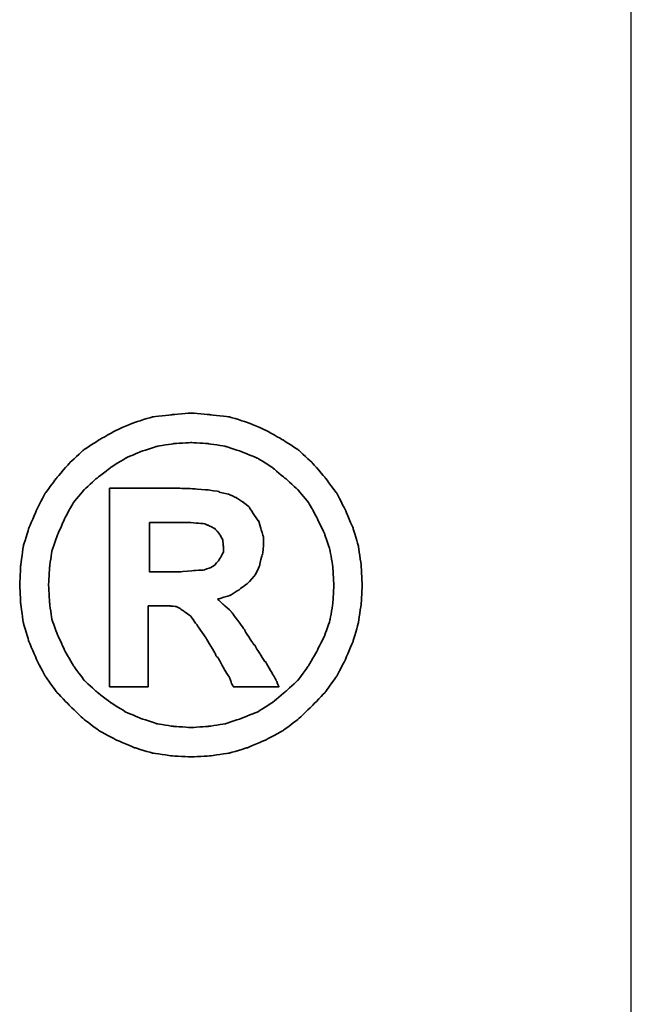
# Model space of a CAD drawing. Header units: millimetres. Extents: x 1805 to 4914, y -1594 to 860.
# Tile 327 of 656: x 2260.39 to 2263.38, y 123.57 to 128.39. Entities that reach past the tile are written whole.
import ezdxf

# ---------------------------------------------------------------- set-up
doc = ezdxf.new("R2010")
doc.units = ezdxf.units.MM
doc.layers.get('0').update_dxf_attribs({"linetype": 'CONTINUOUS'})
doc.layers.add('DIM', color=4, linetype='CONTINUOUS')
doc.layers.add('layer 1', color=7, linetype='CONTINUOUS')

# ---------------------------------------------------------------- blocks, each defined once
blk = doc.blocks.new('TBI MOTION logo(完整正式版)')
at = {"layer": 'layer 1', "color": 22, "lineweight": 35}
for points, knots in [([(81.20634, 4.98624), (81.20634, 4.98624), (81.18649, 5.32862), (81.18649, 5.32862), (81.18649, 5.32862), (81.18649, 5.32862), (81.13886, 5.66206), (81.13886, 5.66206), (81.13886, 5.66206), (81.13886, 5.66206), (81.04359, 5.97764), (81.04359, 5.97764), (81.04359, 5.97764), (81.04359, 5.97764), (80.91061, 6.29124), (80.91061, 6.29124), (80.91061, 6.29124), (80.91061, 6.29124), (80.75778, 6.58697), (80.75778, 6.58697), (80.75778, 6.58697), (80.75778, 6.58697), (80.5593, 6.85294), (80.5593, 6.85294), (80.5593, 6.85294), (80.5593, 6.85294), (80.33105, 7.1189), (80.33105, 7.1189), (80.33105, 7.1189), (80.33105, 7.1189), (80.09287, 7.33921), (80.09287, 7.33921), (80.09287, 7.33921), (80.09287, 7.33921), (79.815, 7.51982), (79.815, 7.51982), (79.815, 7.51982), (79.815, 7.51982), (79.51133, 7.69051), (79.51133, 7.69051), (79.51133, 7.69051), (79.51133, 7.69051), (79.19773, 7.8235), (79.19773, 7.8235), (79.19773, 7.8235), (79.19773, 7.8235), (78.88215, 7.91877), (78.88215, 7.91877), (78.88215, 7.91877), (78.88215, 7.91877), (78.54871, 7.95846), (78.54871, 7.95846), (78.54871, 7.95846), (78.54871, 7.95846), (78.21526, 7.98625), (78.21526, 7.98625), (78.21526, 7.98625), (78.21526, 7.98625), (77.87388, 7.95846), (77.87388, 7.95846), (77.87388, 7.95846), (77.87388, 7.95846), (77.54044, 7.91877), (77.54044, 7.91877), (77.54044, 7.91877), (77.54044, 7.91877), (77.22485, 7.8235), (77.22485, 7.8235), (77.22485, 7.8235), (77.22485, 7.8235), (76.91027, 7.69051), (76.91027, 7.69051), (76.91027, 7.69051), (76.91027, 7.69051), (76.6056, 7.51982), (76.6056, 7.51982), (76.6056, 7.51982), (76.6056, 7.51982), (76.32972, 7.33921), (76.32972, 7.33921), (76.32972, 7.33921), (76.32972, 7.33921), (76.09154, 7.1189), (76.09154, 7.1189), (76.09154, 7.1189), (76.09154, 7.1189), (75.86329, 6.85294), (75.86329, 6.85294), (75.86329, 6.85294), (75.86329, 6.85294), (75.66382, 6.58697), (75.66382, 6.58697), (75.66382, 6.58697), (75.66382, 6.58697), (75.51099, 6.29124), (75.51099, 6.29124), (75.51099, 6.29124), (75.51099, 6.29124), (75.37702, 5.97764), (75.37702, 5.97764), (75.37702, 5.97764), (75.37702, 5.97764), (75.28175, 5.66206), (75.28175, 5.66206), (75.28175, 5.66206), (75.28175, 5.66206), (75.23411, 5.32862), (75.23411, 5.32862), (75.23411, 5.32862), (75.23411, 5.32862), (75.21625, 4.98624), (75.21625, 4.98624), (75.21625, 4.98624), (75.21625, 4.98624), (75.23411, 4.6528), (75.23411, 4.6528), (75.23411, 4.6528), (75.23411, 4.6528), (75.28175, 4.32035), (75.28175, 4.32035), (75.28175, 4.32035), (75.28175, 4.32035), (75.37702, 3.99583), (75.37702, 3.99583), (75.37702, 3.99583), (75.37702, 3.99583), (75.51099, 3.68224), (75.51099, 3.68224), (75.51099, 3.68224), (75.51099, 3.68224), (75.66382, 3.38749), (75.66382, 3.38749), (75.66382, 3.38749), (75.66382, 3.38749), (75.86329, 3.10963), (75.86329, 3.10963), (75.86329, 3.10963), (75.86329, 3.10963), (76.09154, 2.87145), (76.09154, 2.87145), (76.09154, 2.87145), (76.09154, 2.87145), (76.32972, 2.6432), (76.32972, 2.6432), (76.32972, 2.6432), (76.32972, 2.6432), (76.6056, 2.43381), (76.6056, 2.43381), (76.6056, 2.43381), (76.6056, 2.43381), (76.91027, 2.27205), (76.91027, 2.27205), (76.91027, 2.27205), (76.91027, 2.27205), (77.22485, 2.13906), (77.22485, 2.13906), (77.22485, 2.13906), (77.22485, 2.13906), (77.54044, 2.0438), (77.54044, 2.0438), (77.54044, 2.0438), (77.54044, 2.0438), (77.87388, 1.99616), (77.87388, 1.99616), (77.87388, 1.99616), (77.87388, 1.99616), (78.21526, 1.97631), (78.21526, 1.97631), (78.21526, 1.97631), (78.21526, 1.97631), (78.54871, 1.99616), (78.54871, 1.99616), (78.54871, 1.99616), (78.54871, 1.99616), (78.88215, 2.0438), (78.88215, 2.0438), (78.88215, 2.0438), (78.88215, 2.0438), (79.19773, 2.13906), (79.19773, 2.13906), (79.19773, 2.13906), (79.19773, 2.13906), (79.51133, 2.27205), (79.51133, 2.27205), (79.51133, 2.27205), (79.51133, 2.27205), (79.815, 2.43381), (79.815, 2.43381), (79.815, 2.43381), (79.815, 2.43381), (80.09287, 2.6432), (80.09287, 2.6432), (80.09287, 2.6432), (80.09287, 2.6432), (80.33105, 2.87145), (80.33105, 2.87145), (80.33105, 2.87145), (80.33105, 2.87145), (80.5593, 3.10963), (80.5593, 3.10963), (80.5593, 3.10963), (80.5593, 3.10963), (80.75778, 3.38749), (80.75778, 3.38749), (80.75778, 3.38749), (80.75778, 3.38749), (80.91061, 3.68224), (80.91061, 3.68224), (80.91061, 3.68224), (80.91061, 3.68224), (81.04359, 3.99583), (81.04359, 3.99583), (81.04359, 3.99583), (81.04359, 3.99583), (81.13886, 4.32035), (81.13886, 4.32035), (81.13886, 4.32035), (81.13886, 4.32035), (81.18649, 4.6528), (81.18649, 4.6528), (81.18649, 4.6528), (81.18649, 4.6528), (81.20634, 4.98624), (81.20634, 4.98624)], [0, 0, 0, 0, 0.01785714, 0.01785714, 0.01785714, 0.01785715, 0.03571429, 0.03571429, 0.03571429, 0.0357143, 0.05357143, 0.05357143, 0.05357143, 0.05357144, 0.07142857, 0.07142857, 0.07142857, 0.07142858, 0.08928571, 0.08928571, 0.08928571, 0.08928572, 0.10714286, 0.10714286, 0.10714286, 0.10714287, 0.125, 0.125, 0.125, 0.12500001, 0.14285714, 0.14285714, 0.14285714, 0.14285715, 0.16071429, 0.16071429, 0.16071429, 0.1607143, 0.17857143, 0.17857143, 0.17857143, 0.17857144, 0.19642857, 0.19642857, 0.19642857, 0.19642858, 0.21428571, 0.21428571, 0.21428571, 0.21428572, 0.23214286, 0.23214286, 0.23214286, 0.23214287, 0.25, 0.25, 0.25, 0.25000001, 0.26785714, 0.26785714, 0.26785714, 0.26785715, 0.28571429, 0.28571429, 0.28571429, 0.2857143, 0.30357143, 0.30357143, 0.30357143, 0.30357144, 0.32142857, 0.32142857, 0.32142857, 0.32142858, 0.33928571, 0.33928571, 0.33928571, 0.33928572, 0.35714286, 0.35714286, 0.35714286, 0.35714287, 0.375, 0.375, 0.375, 0.37500001, 0.39285714, 0.39285714, 0.39285714, 0.39285715, 0.41071429, 0.41071429, 0.41071429, 0.4107143, 0.42857143, 0.42857143, 0.42857143, 0.42857144, 0.44642857, 0.44642857, 0.44642857, 0.44642858, 0.46428571, 0.46428571, 0.46428571, 0.46428572, 0.48214286, 0.48214286, 0.48214286, 0.48214287, 0.5, 0.5, 0.5, 0.50000001, 0.51785714, 0.51785714, 0.51785714, 0.51785715, 0.53571429, 0.53571429, 0.53571429, 0.5357143, 0.55357143, 0.55357143, 0.55357143, 0.55357144, 0.57142857, 0.57142857, 0.57142857, 0.57142858, 0.58928571, 0.58928571, 0.58928571, 0.58928572, 0.60714286, 0.60714286, 0.60714286, 0.60714287, 0.625, 0.625, 0.625, 0.62500001, 0.64285714, 0.64285714, 0.64285714, 0.64285715, 0.66071429, 0.66071429, 0.66071429, 0.6607143, 0.67857143, 0.67857143, 0.67857143, 0.67857144, 0.69642857, 0.69642857, 0.69642857, 0.69642858, 0.71428571, 0.71428571, 0.71428571, 0.71428572, 0.73214286, 0.73214286, 0.73214286, 0.73214287, 0.75, 0.75, 0.75, 0.75000001, 0.76785714, 0.76785714, 0.76785714, 0.76785715, 0.78571429, 0.78571429, 0.78571429, 0.7857143, 0.80357143, 0.80357143, 0.80357143, 0.80357144, 0.82142857, 0.82142857, 0.82142857, 0.82142858, 0.83928571, 0.83928571, 0.83928571, 0.83928572, 0.85714286, 0.85714286, 0.85714286, 0.85714287, 0.875, 0.875, 0.875, 0.87500001, 0.89285714, 0.89285714, 0.89285714, 0.89285715, 0.91071429, 0.91071429, 0.91071429, 0.9107143, 0.92857143, 0.92857143, 0.92857143, 0.92857144, 0.94642857, 0.94642857, 0.94642857, 0.94642858, 0.96428571, 0.96428571, 0.96428571, 0.96428572, 0.98214286, 0.98214286, 0.98214286, 0.98214287, 1, 1, 1, 1]), ([(80.71014, 4.98624), (80.71014, 4.98624), (80.69129, 5.29091), (80.69129, 5.29091), (80.69129, 5.29091), (80.69129, 5.29091), (80.64464, 5.57672), (80.64464, 5.57672), (80.64464, 5.57672), (80.64464, 5.57672), (80.54937, 5.87245), (80.54937, 5.87245), (80.54937, 5.87245), (80.54937, 5.87245), (80.41639, 6.14833), (80.41639, 6.14833), (80.41639, 6.14833), (80.41639, 6.14833), (80.27349, 6.41429), (80.27349, 6.41429), (80.27349, 6.41429), (80.27349, 6.41429), (80.08295, 6.64255), (80.08295, 6.64255), (80.08295, 6.64255), (80.08295, 6.64255), (79.86264, 6.84301), (79.86264, 6.84301), (79.86264, 6.84301), (79.86264, 6.84301), (79.63439, 7.03355), (79.63439, 7.03355), (79.63439, 7.03355), (79.63439, 7.03355), (79.37835, 7.1963), (79.37835, 7.1963), (79.37835, 7.1963), (79.37835, 7.1963), (79.10246, 7.30944), (79.10246, 7.30944), (79.10246, 7.30944), (79.10246, 7.30944), (78.81665, 7.40471), (78.81665, 7.40471), (78.81665, 7.40471), (78.81665, 7.40471), (78.511, 7.45234), (78.511, 7.45234), (78.511, 7.45234), (78.511, 7.45234), (78.21526, 7.47219), (78.21526, 7.47219), (78.21526, 7.47219), (78.21526, 7.47219), (77.9106, 7.45234), (77.9106, 7.45234), (77.9106, 7.45234), (77.9106, 7.45234), (77.61685, 7.40471), (77.61685, 7.40471), (77.61685, 7.40471), (77.61685, 7.40471), (77.32012, 7.30944), (77.32012, 7.30944), (77.32012, 7.30944), (77.32012, 7.30944), (77.06309, 7.1963), (77.06309, 7.1963), (77.06309, 7.1963), (77.06309, 7.1963), (76.80606, 7.03355), (76.80606, 7.03355), (76.80606, 7.03355), (76.80606, 7.03355), (76.55797, 6.84301), (76.55797, 6.84301), (76.55797, 6.84301), (76.55797, 6.84301), (76.34063, 6.64255), (76.34063, 6.64255), (76.34063, 6.64255), (76.34063, 6.64255), (76.1491, 6.41429), (76.1491, 6.41429), (76.1491, 6.41429), (76.1491, 6.41429), (76.0062, 6.14833), (76.0062, 6.14833), (76.0062, 6.14833), (76.0062, 6.14833), (75.88314, 5.87245), (75.88314, 5.87245), (75.88314, 5.87245), (75.88314, 5.87245), (75.77794, 5.57672), (75.77794, 5.57672), (75.77794, 5.57672), (75.77794, 5.57672), (75.73924, 5.29091), (75.73924, 5.29091), (75.73924, 5.29091), (75.73924, 5.29091), (75.72039, 4.98624), (75.72039, 4.98624), (75.72039, 4.98624), (75.72039, 4.98624), (75.73924, 4.67165), (75.73924, 4.67165), (75.73924, 4.67165), (75.73924, 4.67165), (75.77794, 4.37791), (75.77794, 4.37791), (75.77794, 4.37791), (75.77794, 4.37791), (75.88314, 4.10102), (75.88314, 4.10102), (75.88314, 4.10102), (75.88314, 4.10102), (76.0062, 3.83407), (76.0062, 3.83407), (76.0062, 3.83407), (76.0062, 3.83407), (76.15902, 3.56811), (76.15902, 3.56811), (76.15902, 3.56811), (76.15902, 3.56811), (76.34063, 3.32001), (76.34063, 3.32001), (76.34063, 3.32001), (76.34063, 3.32001), (76.55797, 3.11955), (76.55797, 3.11955), (76.55797, 3.11955), (76.55797, 3.11955), (76.80606, 2.92901), (76.80606, 2.92901), (76.80606, 2.92901), (76.80606, 2.92901), (77.06309, 2.76725), (77.06309, 2.76725), (77.06309, 2.76725), (77.06309, 2.76725), (77.32012, 2.65412), (77.32012, 2.65412), (77.32012, 2.65412), (77.32012, 2.65412), (77.61685, 2.55786), (77.61685, 2.55786), (77.61685, 2.55786), (77.61685, 2.55786), (77.9106, 2.51022), (77.9106, 2.51022), (77.9106, 2.51022), (77.9106, 2.51022), (78.21526, 2.49137), (78.21526, 2.49137), (78.21526, 2.49137), (78.21526, 2.49137), (78.511, 2.51022), (78.511, 2.51022), (78.511, 2.51022), (78.511, 2.51022), (78.81665, 2.55786), (78.81665, 2.55786), (78.81665, 2.55786), (78.81665, 2.55786), (79.10246, 2.65412), (79.10246, 2.65412), (79.10246, 2.65412), (79.10246, 2.65412), (79.37835, 2.76725), (79.37835, 2.76725), (79.37835, 2.76725), (79.37835, 2.76725), (79.63439, 2.92901), (79.63439, 2.92901), (79.63439, 2.92901), (79.63439, 2.92901), (79.86264, 3.11955), (79.86264, 3.11955), (79.86264, 3.11955), (79.86264, 3.11955), (80.08295, 3.32001), (80.08295, 3.32001), (80.08295, 3.32001), (80.08295, 3.32001), (80.26356, 3.56811), (80.26356, 3.56811), (80.26356, 3.56811), (80.26356, 3.56811), (80.41639, 3.83407), (80.41639, 3.83407), (80.41639, 3.83407), (80.41639, 3.83407), (80.54937, 4.10102), (80.54937, 4.10102), (80.54937, 4.10102), (80.54937, 4.10102), (80.64464, 4.37791), (80.64464, 4.37791), (80.64464, 4.37791), (80.64464, 4.37791), (80.69129, 4.67165), (80.69129, 4.67165), (80.69129, 4.67165), (80.69129, 4.67165), (80.71014, 4.98624), (80.71014, 4.98624)], [0, 0, 0, 0, 0.01923077, 0.01923077, 0.01923077, 0.01923078, 0.03846154, 0.03846154, 0.03846154, 0.03846155, 0.05769231, 0.05769231, 0.05769231, 0.05769232, 0.07692308, 0.07692308, 0.07692308, 0.07692309, 0.09615385, 0.09615385, 0.09615385, 0.09615386, 0.11538462, 0.11538462, 0.11538462, 0.11538463, 0.13461538, 0.13461538, 0.13461538, 0.13461539, 0.15384615, 0.15384615, 0.15384615, 0.15384616, 0.17307692, 0.17307692, 0.17307692, 0.17307693, 0.19230769, 0.19230769, 0.19230769, 0.1923077, 0.21153846, 0.21153846, 0.21153846, 0.21153847, 0.23076923, 0.23076923, 0.23076923, 0.23076924, 0.25, 0.25, 0.25, 0.25000001, 0.26923077, 0.26923077, 0.26923077, 0.26923078, 0.28846154, 0.28846154, 0.28846154, 0.28846155, 0.30769231, 0.30769231, 0.30769231, 0.30769232, 0.32692308, 0.32692308, 0.32692308, 0.32692309, 0.34615385, 0.34615385, 0.34615385, 0.34615386, 0.36538462, 0.36538462, 0.36538462, 0.36538463, 0.38461538, 0.38461538, 0.38461538, 0.38461539, 0.40384615, 0.40384615, 0.40384615, 0.40384616, 0.42307692, 0.42307692, 0.42307692, 0.42307693, 0.44230769, 0.44230769, 0.44230769, 0.4423077, 0.46153846, 0.46153846, 0.46153846, 0.46153847, 0.48076923, 0.48076923, 0.48076923, 0.48076924, 0.5, 0.5, 0.5, 0.50000001, 0.51923077, 0.51923077, 0.51923077, 0.51923078, 0.53846154, 0.53846154, 0.53846154, 0.53846155, 0.55769231, 0.55769231, 0.55769231, 0.55769232, 0.57692308, 0.57692308, 0.57692308, 0.57692309, 0.59615385, 0.59615385, 0.59615385, 0.59615386, 0.61538462, 0.61538462, 0.61538462, 0.61538463, 0.63461538, 0.63461538, 0.63461538, 0.63461539, 0.65384615, 0.65384615, 0.65384615, 0.65384616, 0.67307692, 0.67307692, 0.67307692, 0.67307693, 0.69230769, 0.69230769, 0.69230769, 0.6923077, 0.71153846, 0.71153846, 0.71153846, 0.71153847, 0.73076923, 0.73076923, 0.73076923, 0.73076924, 0.75, 0.75, 0.75, 0.75000001, 0.76923077, 0.76923077, 0.76923077, 0.76923078, 0.78846154, 0.78846154, 0.78846154, 0.78846155, 0.80769231, 0.80769231, 0.80769231, 0.80769232, 0.82692308, 0.82692308, 0.82692308, 0.82692309, 0.84615385, 0.84615385, 0.84615385, 0.84615386, 0.86538462, 0.86538462, 0.86538462, 0.86538463, 0.88461538, 0.88461538, 0.88461538, 0.88461539, 0.90384615, 0.90384615, 0.90384615, 0.90384616, 0.92307692, 0.92307692, 0.92307692, 0.92307693, 0.94230769, 0.94230769, 0.94230769, 0.9423077, 0.96153846, 0.96153846, 0.96153846, 0.96153847, 0.98076923, 0.98076923, 0.98076923, 0.98076924, 1, 1, 1, 1]), ([(76.78721, 3.2823), (76.78721, 3.2823), (76.78721, 3.32001), (76.78721, 3.32001), (76.78721, 3.32001), (76.78721, 3.32001), (76.78721, 3.42422), (76.78721, 3.42422), (76.78721, 3.42422), (76.78721, 3.42422), (76.78721, 3.59689), (76.78721, 3.59689), (76.78721, 3.59689), (76.78721, 3.59689), (76.78721, 3.80529), (76.78721, 3.80529), (76.78721, 3.80529), (76.78721, 3.80529), (76.78721, 4.0524), (76.78721, 4.0524), (76.78721, 4.0524), (76.78721, 4.0524), (76.78721, 4.32035), (76.78721, 4.32035), (76.78721, 4.32035), (76.78721, 4.32035), (76.78721, 4.92868), (76.78721, 4.92868), (76.78721, 4.92868), (76.78721, 4.92868), (76.78721, 5.53801), (76.78721, 5.53801), (76.78721, 5.53801), (76.78721, 5.53801), (76.78721, 5.82482), (76.78721, 5.82482), (76.78721, 5.82482), (76.78721, 5.82482), (76.78721, 6.07291), (76.78721, 6.07291), (76.78721, 6.07291), (76.78721, 6.07291), (76.78721, 6.30017), (76.78721, 6.30017), (76.78721, 6.30017), (76.78721, 6.30017), (76.78721, 6.45399), (76.78721, 6.45399), (76.78721, 6.45399), (76.78721, 6.45399), (76.78721, 6.5572), (76.78721, 6.5572), (76.78721, 6.5572), (76.78721, 6.5572), (76.78721, 6.59689), (76.78721, 6.59689), (76.78721, 6.59689), (76.78721, 6.59689), (76.78721, 6.67232), (76.78721, 6.67232), (76.78721, 6.67232), (76.78721, 6.67232), (76.8537, 6.67232), (76.8537, 6.67232), (76.8537, 6.67232), (76.8537, 6.67232), (76.87355, 6.67232), (76.87355, 6.67232), (76.87355, 6.67232), (76.87355, 6.67232), (76.91027, 6.67232), (76.91027, 6.67232), (76.91027, 6.67232), (76.91027, 6.67232), (77.04424, 6.67232), (77.04424, 6.67232), (77.04424, 6.67232), (77.04424, 6.67232), (77.22485, 6.67232), (77.22485, 6.67232), (77.22485, 6.67232), (77.22485, 6.67232), (77.43524, 6.67232), (77.43524, 6.67232), (77.43524, 6.67232), (77.43524, 6.67232), (77.65357, 6.67232), (77.65357, 6.67232), (77.65357, 6.67232), (77.65357, 6.67232), (77.82625, 6.67232), (77.82625, 6.67232), (77.82625, 6.67232), (77.82625, 6.67232), (77.94037, 6.67232), (77.94037, 6.67232), (77.94037, 6.67232), (77.94037, 6.67232), (77.97709, 6.67232), (77.97709, 6.67232), (77.97709, 6.67232), (77.97709, 6.67232), (77.99694, 6.67232), (77.99694, 6.67232), (77.99694, 6.67232), (77.99694, 6.67232), (78.00686, 6.67232), (78.00686, 6.67232), (78.00686, 6.67232), (78.00686, 6.67232), (78.28275, 6.6624), (78.28275, 6.6624), (78.28275, 6.6624), (78.28275, 6.6624), (78.50107, 6.64255), (78.50107, 6.64255), (78.50107, 6.64255), (78.50107, 6.64255), (78.511, 6.64255), (78.511, 6.64255), (78.511, 6.64255), (78.511, 6.64255), (78.70154, 6.61476), (78.70154, 6.61476), (78.70154, 6.61476), (78.70154, 6.61476), (78.70154, 6.60483), (78.70154, 6.60483), (78.70154, 6.60483), (78.70154, 6.60483), (78.86429, 6.56713), (78.86429, 6.56713), (78.86429, 6.56713), (78.86429, 6.56713), (78.87223, 6.56713), (78.87223, 6.56713), (78.87223, 6.56713), (78.87223, 6.56713), (78.99727, 6.51056), (78.99727, 6.51056), (78.99727, 6.51056), (78.99727, 6.51056), (79.00719, 6.51056), (79.00719, 6.51056), (79.00719, 6.51056), (79.00719, 6.51056), (79.00719, 6.50162), (79.00719, 6.50162), (79.00719, 6.50162), (79.00719, 6.50162), (79.1104, 6.43415), (79.1104, 6.43415), (79.1104, 6.43415), (79.1104, 6.43415), (79.12132, 6.43415), (79.12132, 6.43415), (79.12132, 6.43415), (79.12132, 6.43415), (79.22552, 6.34781), (79.22552, 6.34781), (79.22552, 6.34781), (79.22552, 6.34781), (79.23544, 6.33888), (79.23544, 6.33888), (79.23544, 6.33888), (79.23544, 6.33888), (79.23544, 6.32895), (79.23544, 6.32895), (79.23544, 6.32895), (79.23544, 6.32895), (79.31087, 6.21483), (79.31087, 6.21483), (79.31087, 6.21483), (79.31087, 6.21483), (79.38629, 6.1007), (79.38629, 6.1007), (79.38629, 6.1007), (79.38629, 6.1007), (79.3972, 6.1007), (79.3972, 6.1007), (79.3972, 6.1007), (79.3972, 6.1007), (79.3972, 6.09078), (79.3972, 6.09078), (79.3972, 6.09078), (79.3972, 6.09078), (79.43392, 5.97764), (79.43392, 5.97764), (79.43392, 5.97764), (79.43392, 5.97764), (79.43392, 5.96772), (79.43392, 5.96772), (79.43392, 5.96772), (79.43392, 5.96772), (79.47362, 5.83474), (79.47362, 5.83474), (79.47362, 5.83474), (79.47362, 5.83474), (79.48156, 5.82482), (79.48156, 5.82482), (79.48156, 5.82482), (79.48156, 5.82482), (79.48156, 5.69977), (79.48156, 5.69977), (79.48156, 5.69977), (79.48156, 5.69977), (79.48156, 5.69183), (79.48156, 5.69183), (79.48156, 5.69183), (79.48156, 5.69183), (79.4637, 5.51915), (79.4637, 5.51915), (79.4637, 5.51915), (79.4637, 5.51915), (79.4637, 5.51122), (79.4637, 5.51122), (79.4637, 5.51122), (79.4637, 5.51122), (79.45377, 5.51122), (79.45377, 5.51122), (79.45377, 5.51122), (79.45377, 5.51122), (79.41507, 5.34847), (79.41507, 5.34847), (79.41507, 5.34847), (79.41507, 5.34847), (79.41507, 5.33854), (79.41507, 5.33854), (79.41507, 5.33854), (79.41507, 5.33854), (79.41507, 5.32862), (79.41507, 5.32862), (79.41507, 5.32862), (79.41507, 5.32862), (79.33865, 5.16785), (79.33865, 5.16785), (79.33865, 5.16785), (79.33865, 5.16785), (79.33071, 5.15693), (79.33071, 5.15693), (79.33071, 5.15693), (79.33071, 5.15693), (79.2156, 5.02495), (79.2156, 5.02495), (79.2156, 5.02495), (79.2156, 5.02495), (79.20567, 5.01502), (79.20567, 5.01502), (79.20567, 5.01502), (79.20567, 5.01502), (79.05483, 4.89991), (79.05483, 4.89991), (79.05483, 4.89991), (79.05483, 4.89991), (79.04491, 4.89197), (79.04491, 4.89197), (79.04491, 4.89197), (79.04491, 4.89197), (78.89208, 4.7967), (78.89208, 4.7967), (78.89208, 4.7967), (78.89208, 4.7967), (78.88215, 4.7967), (78.88215, 4.7967), (78.88215, 4.7967), (78.88215, 4.7967), (78.69161, 4.73913), (78.69161, 4.73913), (78.69161, 4.73913), (78.69161, 4.73913), (78.68169, 4.73913), (78.68169, 4.73913), (78.68169, 4.73913), (78.68169, 4.73913), (78.68169, 4.72921), (78.68169, 4.72921), (78.68169, 4.72921), (78.68169, 4.72921), (78.78688, 4.63394), (78.78688, 4.63394), (78.78688, 4.63394), (78.78688, 4.63394), (78.902, 4.52875), (78.902, 4.52875), (78.902, 4.52875), (78.902, 4.52875), (78.91093, 4.52081), (78.91093, 4.52081), (78.91093, 4.52081), (78.91093, 4.52081), (79.02506, 4.36798), (79.02506, 4.36798), (79.02506, 4.36798), (79.02506, 4.36798), (79.1501, 4.1953), (79.1501, 4.1953), (79.1501, 4.1953), (79.1501, 4.1953), (79.1501, 4.18736), (79.1501, 4.18736), (79.1501, 4.18736), (79.1501, 4.18736), (79.29201, 3.96705), (79.29201, 3.96705), (79.29201, 3.96705), (79.29201, 3.96705), (79.31087, 3.93828), (79.31087, 3.93828), (79.31087, 3.93828), (79.31087, 3.93828), (79.32079, 3.93828), (79.32079, 3.93828), (79.32079, 3.93828), (79.32079, 3.93828), (79.3585, 3.87178), (79.3585, 3.87178), (79.3585, 3.87178), (79.3585, 3.87178), (79.50141, 3.64353), (79.50141, 3.64353), (79.50141, 3.64353), (79.50141, 3.64353), (79.51133, 3.64353), (79.51133, 3.64353), (79.51133, 3.64353), (79.51133, 3.64353), (79.64431, 3.41528), (79.64431, 3.41528), (79.64431, 3.41528), (79.64431, 3.41528), (79.68202, 3.3478), (79.68202, 3.3478), (79.68202, 3.3478), (79.68202, 3.3478), (79.70187, 3.31009), (79.70187, 3.31009), (79.70187, 3.31009), (79.70187, 3.31009), (79.7495, 3.2049), (79.7495, 3.2049), (79.7495, 3.2049), (79.7495, 3.2049), (79.64431, 3.2049), (79.64431, 3.2049), (79.64431, 3.2049), (79.64431, 3.2049), (79.62546, 3.2049), (79.62546, 3.2049), (79.62546, 3.2049), (79.62546, 3.2049), (79.53912, 3.2049), (79.53912, 3.2049), (79.53912, 3.2049), (79.53912, 3.2049), (79.31087, 3.2049), (79.31087, 3.2049), (79.31087, 3.2049), (79.31087, 3.2049), (79.08262, 3.2049), (79.08262, 3.2049), (79.08262, 3.2049), (79.08262, 3.2049), (79.00719, 3.2049), (79.00719, 3.2049), (79.00719, 3.2049), (79.00719, 3.2049), (78.98735, 3.2049), (78.98735, 3.2049), (78.98735, 3.2049), (78.98735, 3.2049), (78.94964, 3.2049), (78.94964, 3.2049), (78.94964, 3.2049), (78.94964, 3.2049), (78.92979, 3.24459), (78.92979, 3.24459), (78.92979, 3.24459), (78.92979, 3.24459), (78.91093, 3.2823), (78.91093, 3.2823), (78.91093, 3.2823), (78.91093, 3.2823), (78.91093, 3.29223), (78.91093, 3.29223), (78.91093, 3.29223), (78.91093, 3.29223), (78.89208, 3.3478), (78.89208, 3.3478), (78.89208, 3.3478), (78.89208, 3.3478), (78.78688, 3.52048), (78.78688, 3.52048), (78.78688, 3.52048), (78.78688, 3.52048), (78.69161, 3.7001), (78.69161, 3.7001), (78.69161, 3.7001), (78.69161, 3.7001), (78.6539, 3.7388), (78.6539, 3.7388), (78.6539, 3.7388), (78.6539, 3.7388), (78.64398, 3.74873), (78.64398, 3.74873), (78.64398, 3.74873), (78.64398, 3.74873), (78.64398, 3.75766), (78.64398, 3.75766), (78.64398, 3.75766), (78.64398, 3.75766), (78.63405, 3.78644), (78.63405, 3.78644), (78.63405, 3.78644), (78.63405, 3.78644), (78.48321, 4.04347), (78.48321, 4.04347), (78.48321, 4.04347), (78.48321, 4.04347), (78.33038, 4.2618), (78.33038, 4.2618), (78.33038, 4.2618), (78.33038, 4.2618), (78.20732, 4.43447), (78.20732, 4.43447), (78.20732, 4.43447), (78.20732, 4.43447), (78.09221, 4.52081), (78.09221, 4.52081), (78.09221, 4.52081), (78.09221, 4.52081), (78.02472, 4.56845), (78.02472, 4.56845), (78.02472, 4.56845), (78.02472, 4.56845), (77.9493, 4.60616), (77.9493, 4.60616), (77.9493, 4.60616), (77.9493, 4.60616), (77.8451, 4.61608), (77.8451, 4.61608), (77.8451, 4.61608), (77.8451, 4.61608), (77.71113, 4.61608), (77.71113, 4.61608), (77.71113, 4.61608), (77.71113, 4.61608), (77.69128, 4.61608), (77.69128, 4.61608), (77.69128, 4.61608), (77.69128, 4.61608), (77.67342, 4.61608), (77.67342, 4.61608), (77.67342, 4.61608), (77.67342, 4.61608), (77.5583, 4.61608), (77.5583, 4.61608), (77.5583, 4.61608), (77.5583, 4.61608), (77.46303, 4.61608), (77.46303, 4.61608), (77.46303, 4.61608), (77.46303, 4.61608), (77.46303, 4.54761), (77.46303, 4.54761), (77.46303, 4.54761), (77.46303, 4.54761), (77.46303, 4.47318), (77.46303, 4.47318), (77.46303, 4.47318), (77.46303, 4.47318), (77.46303, 4.24294), (77.46303, 4.24294), (77.46303, 4.24294), (77.46303, 4.24294), (77.46303, 3.99583), (77.46303, 3.99583), (77.46303, 3.99583), (77.46303, 3.99583), (77.46303, 3.72888), (77.46303, 3.72888), (77.46303, 3.72888), (77.46303, 3.72888), (77.46303, 3.51055), (77.46303, 3.51055), (77.46303, 3.51055), (77.46303, 3.51055), (77.46303, 3.42422), (77.46303, 3.42422), (77.46303, 3.42422), (77.46303, 3.42422), (77.46303, 3.35773), (77.46303, 3.35773), (77.46303, 3.35773), (77.46303, 3.35773), (77.46303, 3.30017), (77.46303, 3.30017), (77.46303, 3.30017), (77.46303, 3.30017), (77.46303, 3.2823), (77.46303, 3.2823), (77.46303, 3.2823), (77.46303, 3.2823), (77.46303, 3.2049), (77.46303, 3.2049), (77.46303, 3.2049), (77.46303, 3.2049), (77.39753, 3.2049), (77.39753, 3.2049), (77.39753, 3.2049), (77.39753, 3.2049), (77.37768, 3.2049), (77.37768, 3.2049), (77.37768, 3.2049), (77.37768, 3.2049), (77.32012, 3.2049), (77.32012, 3.2049), (77.32012, 3.2049), (77.32012, 3.2049), (77.12165, 3.2049), (77.12165, 3.2049), (77.12165, 3.2049), (77.12165, 3.2049), (76.94897, 3.2049), (76.94897, 3.2049), (76.94897, 3.2049), (76.94897, 3.2049), (76.8924, 3.2049), (76.8924, 3.2049), (76.8924, 3.2049), (76.8924, 3.2049), (76.8537, 3.2049), (76.8537, 3.2049), (76.8537, 3.2049), (76.8537, 3.2049), (76.78721, 3.2049), (76.78721, 3.2049), (76.78721, 3.2049), (76.78721, 3.2049), (76.78721, 3.2823), (76.78721, 3.2823)], [0, 0, 0, 0, 0.00740741, 0.00740741, 0.00740741, 0.00740742, 0.01481481, 0.01481481, 0.01481481, 0.01481482, 0.02222222, 0.02222222, 0.02222222, 0.02222223, 0.02962963, 0.02962963, 0.02962963, 0.02962964, 0.03703704, 0.03703704, 0.03703704, 0.03703705, 0.04444444, 0.04444444, 0.04444444, 0.04444445, 0.05185185, 0.05185185, 0.05185185, 0.05185186, 0.05925926, 0.05925926, 0.05925926, 0.05925927, 0.06666667, 0.06666667, 0.06666667, 0.06666668, 0.07407407, 0.07407407, 0.07407407, 0.07407408, 0.08148148, 0.08148148, 0.08148148, 0.08148149, 0.08888889, 0.08888889, 0.08888889, 0.0888889, 0.0962963, 0.0962963, 0.0962963, 0.09629631, 0.1037037, 0.1037037, 0.1037037, 0.10370371, 0.11111111, 0.11111111, 0.11111111, 0.11111112, 0.11851852, 0.11851852, 0.11851852, 0.11851853, 0.12592593, 0.12592593, 0.12592593, 0.12592594, 0.13333333, 0.13333333, 0.13333333, 0.13333334, 0.14074074, 0.14074074, 0.14074074, 0.14074075, 0.14814815, 0.14814815, 0.14814815, 0.14814816, 0.15555556, 0.15555556, 0.15555556, 0.15555557, 0.16296296, 0.16296296, 0.16296296, 0.16296297, 0.17037037, 0.17037037, 0.17037037, 0.17037038, 0.17777778, 0.17777778, 0.17777778, 0.17777779, 0.18518519, 0.18518519, 0.18518519, 0.1851852, 0.19259259, 0.19259259, 0.19259259, 0.1925926, 0.2, 0.2, 0.2, 0.20000001, 0.20740741, 0.20740741, 0.20740741, 0.20740742, 0.21481481, 0.21481481, 0.21481481, 0.21481482, 0.22222222, 0.22222222, 0.22222222, 0.22222223, 0.22962963, 0.22962963, 0.22962963, 0.22962964, 0.23703704, 0.23703704, 0.23703704, 0.23703705, 0.24444444, 0.24444444, 0.24444444, 0.24444445, 0.25185185, 0.25185185, 0.25185185, 0.25185186, 0.25925926, 0.25925926, 0.25925926, 0.25925927, 0.26666667, 0.26666667, 0.26666667, 0.26666668, 0.27407407, 0.27407407, 0.27407407, 0.27407408, 0.28148148, 0.28148148, 0.28148148, 0.28148149, 0.28888889, 0.28888889, 0.28888889, 0.2888889, 0.2962963, 0.2962963, 0.2962963, 0.29629631, 0.3037037, 0.3037037, 0.3037037, 0.30370371, 0.31111111, 0.31111111, 0.31111111, 0.31111112, 0.31851852, 0.31851852, 0.31851852, 0.31851853, 0.32592593, 0.32592593, 0.32592593, 0.32592594, 0.33333333, 0.33333333, 0.33333333, 0.33333334, 0.34074074, 0.34074074, 0.34074074, 0.34074075, 0.34814815, 0.34814815, 0.34814815, 0.34814816, 0.35555556, 0.35555556, 0.35555556, 0.35555557, 0.36296296, 0.36296296, 0.36296296, 0.36296297, 0.37037037, 0.37037037, 0.37037037, 0.37037038, 0.37777778, 0.37777778, 0.37777778, 0.37777779, 0.38518519, 0.38518519, 0.38518519, 0.3851852, 0.39259259, 0.39259259, 0.39259259, 0.3925926, 0.4, 0.4, 0.4, 0.40000001, 0.40740741, 0.40740741, 0.40740741, 0.40740742, 0.41481481, 0.41481481, 0.41481481, 0.41481482, 0.42222222, 0.42222222, 0.42222222, 0.42222223, 0.42962963, 0.42962963, 0.42962963, 0.42962964, 0.43703704, 0.43703704, 0.43703704, 0.43703705, 0.44444444, 0.44444444, 0.44444444, 0.44444445, 0.45185185, 0.45185185, 0.45185185, 0.45185186, 0.45925926, 0.45925926, 0.45925926, 0.45925927, 0.46666667, 0.46666667, 0.46666667, 0.46666668, 0.47407407, 0.47407407, 0.47407407, 0.47407408, 0.48148148, 0.48148148, 0.48148148, 0.48148149, 0.48888889, 0.48888889, 0.48888889, 0.4888889, 0.4962963, 0.4962963, 0.4962963, 0.49629631, 0.5037037, 0.5037037, 0.5037037, 0.50370371, 0.51111111, 0.51111111, 0.51111111, 0.51111112, 0.51851852, 0.51851852, 0.51851852, 0.51851853, 0.52592593, 0.52592593, 0.52592593, 0.52592594, 0.53333333, 0.53333333, 0.53333333, 0.53333334, 0.54074074, 0.54074074, 0.54074074, 0.54074075, 0.54814815, 0.54814815, 0.54814815, 0.54814816, 0.55555556, 0.55555556, 0.55555556, 0.55555557, 0.56296296, 0.56296296, 0.56296296, 0.56296297, 0.57037037, 0.57037037, 0.57037037, 0.57037038, 0.57777778, 0.57777778, 0.57777778, 0.57777779, 0.58518519, 0.58518519, 0.58518519, 0.5851852, 0.59259259, 0.59259259, 0.59259259, 0.5925926, 0.6, 0.6, 0.6, 0.60000001, 0.60740741, 0.60740741, 0.60740741, 0.60740742, 0.61481481, 0.61481481, 0.61481481, 0.61481482, 0.62222222, 0.62222222, 0.62222222, 0.62222223, 0.62962963, 0.62962963, 0.62962963, 0.62962964, 0.63703704, 0.63703704, 0.63703704, 0.63703705, 0.64444444, 0.64444444, 0.64444444, 0.64444445, 0.65185185, 0.65185185, 0.65185185, 0.65185186, 0.65925926, 0.65925926, 0.65925926, 0.65925927, 0.66666667, 0.66666667, 0.66666667, 0.66666668, 0.67407407, 0.67407407, 0.67407407, 0.67407408, 0.68148148, 0.68148148, 0.68148148, 0.68148149, 0.68888889, 0.68888889, 0.68888889, 0.6888889, 0.6962963, 0.6962963, 0.6962963, 0.69629631, 0.7037037, 0.7037037, 0.7037037, 0.70370371, 0.71111111, 0.71111111, 0.71111111, 0.71111112, 0.71851852, 0.71851852, 0.71851852, 0.71851853, 0.72592593, 0.72592593, 0.72592593, 0.72592594, 0.73333333, 0.73333333, 0.73333333, 0.73333334, 0.74074074, 0.74074074, 0.74074074, 0.74074075, 0.74814815, 0.74814815, 0.74814815, 0.74814816, 0.75555556, 0.75555556, 0.75555556, 0.75555557, 0.76296296, 0.76296296, 0.76296296, 0.76296297, 0.77037037, 0.77037037, 0.77037037, 0.77037038, 0.77777778, 0.77777778, 0.77777778, 0.77777779, 0.78518519, 0.78518519, 0.78518519, 0.7851852, 0.79259259, 0.79259259, 0.79259259, 0.7925926, 0.8, 0.8, 0.8, 0.80000001, 0.80740741, 0.80740741, 0.80740741, 0.80740742, 0.81481481, 0.81481481, 0.81481481, 0.81481482, 0.82222222, 0.82222222, 0.82222222, 0.82222223, 0.82962963, 0.82962963, 0.82962963, 0.82962964, 0.83703704, 0.83703704, 0.83703704, 0.83703705, 0.84444444, 0.84444444, 0.84444444, 0.84444445, 0.85185185, 0.85185185, 0.85185185, 0.85185186, 0.85925926, 0.85925926, 0.85925926, 0.85925927, 0.86666667, 0.86666667, 0.86666667, 0.86666668, 0.87407407, 0.87407407, 0.87407407, 0.87407408, 0.88148148, 0.88148148, 0.88148148, 0.88148149, 0.88888889, 0.88888889, 0.88888889, 0.8888889, 0.8962963, 0.8962963, 0.8962963, 0.89629631, 0.9037037, 0.9037037, 0.9037037, 0.90370371, 0.91111111, 0.91111111, 0.91111111, 0.91111112, 0.91851852, 0.91851852, 0.91851852, 0.91851853, 0.92592593, 0.92592593, 0.92592593, 0.92592594, 0.93333333, 0.93333333, 0.93333333, 0.93333334, 0.94074074, 0.94074074, 0.94074074, 0.94074075, 0.94814815, 0.94814815, 0.94814815, 0.94814816, 0.95555556, 0.95555556, 0.95555556, 0.95555557, 0.96296296, 0.96296296, 0.96296296, 0.96296297, 0.97037037, 0.97037037, 0.97037037, 0.97037038, 0.97777778, 0.97777778, 0.97777778, 0.97777779, 0.98518519, 0.98518519, 0.98518519, 0.9851852, 0.99259259, 0.99259259, 0.99259259, 0.9925926, 1, 1, 1, 1]), ([(77.48288, 6.07291), (77.48288, 6.07291), (77.48288, 5.99551), (77.48288, 5.99551), (77.48288, 5.99551), (77.48288, 5.99551), (77.48288, 5.82482), (77.48288, 5.82482), (77.48288, 5.82482), (77.48288, 5.82482), (77.48288, 5.63328), (77.48288, 5.63328), (77.48288, 5.63328), (77.48288, 5.63328), (77.48288, 5.46358), (77.48288, 5.46358), (77.48288, 5.46358), (77.48288, 5.46358), (77.48288, 5.29091), (77.48288, 5.29091), (77.48288, 5.29091), (77.48288, 5.29091), (77.48288, 5.21449), (77.48288, 5.21449), (77.48288, 5.21449), (77.48288, 5.21449), (77.50074, 5.21449), (77.50074, 5.21449), (77.50074, 5.21449), (77.50074, 5.21449), (77.71113, 5.21449), (77.71113, 5.21449), (77.71113, 5.21449), (77.71113, 5.21449), (77.94037, 5.21449), (77.94037, 5.21449), (77.94037, 5.21449), (77.94037, 5.21449), (78.01579, 5.21449), (78.01579, 5.21449), (78.01579, 5.21449), (78.01579, 5.21449), (78.03465, 5.21449), (78.03465, 5.21449), (78.03465, 5.21449), (78.03465, 5.21449), (78.2629, 5.23335), (78.2629, 5.23335), (78.2629, 5.23335), (78.2629, 5.23335), (78.42565, 5.24327), (78.42565, 5.24327), (78.42565, 5.24327), (78.42565, 5.24327), (78.54871, 5.28098), (78.54871, 5.28098), (78.54871, 5.28098), (78.54871, 5.28098), (78.62611, 5.32862), (78.62611, 5.32862), (78.62611, 5.32862), (78.62611, 5.32862), (78.69161, 5.40503), (78.69161, 5.40503), (78.69161, 5.40503), (78.69161, 5.40503), (78.73925, 5.48145), (78.73925, 5.48145), (78.73925, 5.48145), (78.73925, 5.48145), (78.77696, 5.55885), (78.77696, 5.55885), (78.77696, 5.55885), (78.77696, 5.55885), (78.77696, 5.65214), (78.77696, 5.65214), (78.77696, 5.65214), (78.77696, 5.65214), (78.76902, 5.76726), (78.76902, 5.76726), (78.76902, 5.76726), (78.76902, 5.76726), (78.71146, 5.87245), (78.71146, 5.87245), (78.71146, 5.87245), (78.71146, 5.87245), (78.62611, 5.96772), (78.62611, 5.96772), (78.62611, 5.96772), (78.62611, 5.96772), (78.511, 6.02528), (78.511, 6.02528), (78.511, 6.02528), (78.511, 6.02528), (78.44451, 6.05306), (78.44451, 6.05306), (78.44451, 6.05306), (78.44451, 6.05306), (78.32046, 6.06299), (78.32046, 6.06299), (78.32046, 6.06299), (78.32046, 6.06299), (78.18748, 6.07291), (78.18748, 6.07291), (78.18748, 6.07291), (78.18748, 6.07291), (77.99694, 6.07291), (77.99694, 6.07291), (77.99694, 6.07291), (77.99694, 6.07291), (77.97709, 6.07291), (77.97709, 6.07291), (77.97709, 6.07291), (77.97709, 6.07291), (77.90167, 6.07291), (77.90167, 6.07291), (77.90167, 6.07291), (77.90167, 6.07291), (77.69128, 6.07291), (77.69128, 6.07291), (77.69128, 6.07291), (77.69128, 6.07291), (77.50074, 6.07291), (77.50074, 6.07291), (77.50074, 6.07291), (77.50074, 6.07291), (77.48288, 6.07291), (77.48288, 6.07291)], [0, 0, 0, 0, 0.03125, 0.03125, 0.03125, 0.03125001, 0.0625, 0.0625, 0.0625, 0.06250001, 0.09375, 0.09375, 0.09375, 0.09375001, 0.125, 0.125, 0.125, 0.12500001, 0.15625, 0.15625, 0.15625, 0.15625001, 0.1875, 0.1875, 0.1875, 0.18750001, 0.21875, 0.21875, 0.21875, 0.21875001, 0.25, 0.25, 0.25, 0.25000001, 0.28125, 0.28125, 0.28125, 0.28125001, 0.3125, 0.3125, 0.3125, 0.31250001, 0.34375, 0.34375, 0.34375, 0.34375001, 0.375, 0.375, 0.375, 0.37500001, 0.40625, 0.40625, 0.40625, 0.40625001, 0.4375, 0.4375, 0.4375, 0.43750001, 0.46875, 0.46875, 0.46875, 0.46875001, 0.5, 0.5, 0.5, 0.50000001, 0.53125, 0.53125, 0.53125, 0.53125001, 0.5625, 0.5625, 0.5625, 0.56250001, 0.59375, 0.59375, 0.59375, 0.59375001, 0.625, 0.625, 0.625, 0.62500001, 0.65625, 0.65625, 0.65625, 0.65625001, 0.6875, 0.6875, 0.6875, 0.68750001, 0.71875, 0.71875, 0.71875, 0.71875001, 0.75, 0.75, 0.75, 0.75000001, 0.78125, 0.78125, 0.78125, 0.78125001, 0.8125, 0.8125, 0.8125, 0.81250001, 0.84375, 0.84375, 0.84375, 0.84375001, 0.875, 0.875, 0.875, 0.87500001, 0.90625, 0.90625, 0.90625, 0.90625001, 0.9375, 0.9375, 0.9375, 0.93750001, 0.96875, 0.96875, 0.96875, 0.96875001, 1, 1, 1, 1])]:
    blk.add_open_spline(points, degree=3, knots=knots, dxfattribs=at)

msp = doc.modelspace()

# ---------------------------------------------------------------- linework, layer by layer
msp.add_line((2263.3815, 95.7515), (2263.3815, 186.2387))

# ---------------------------------------------------------------- block references
at = {"layer": 'DIM', "color": 7, "xscale": 0.2802190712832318, "yscale": 0.2802190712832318, "zscale": 0.2802190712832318}
msp.add_blockref('TBI MOTION logo(完整正式版)', (2239.3082, 124.2277), dxfattribs=at)

doc.saveas('drawing.dxf')
